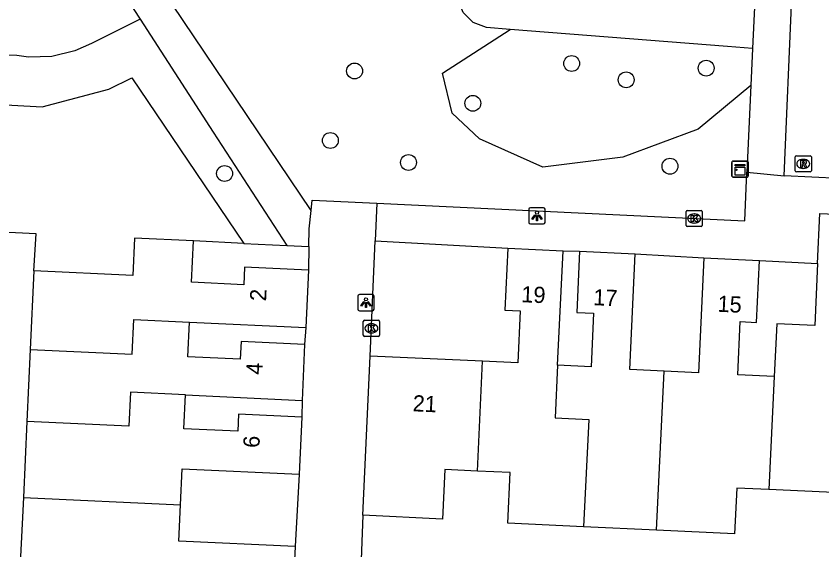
# Model space of a CAD drawing. Extents: x 162990 to 165007, y 383433 to 384336.
# Drawn here: x 164730.99 to 164780.7, y 383927.64 to 383960.55 of the extents above; entities that cross this region are included whole.
import ezdxf

# ---------------------------------------------------------------- set-up
doc = ezdxf.new("R2010")
doc.units = 0
for name, color, linetype in [('IMGEO_Boom', 7, 'Continuous'), ('IMGEO_Grasland_overig', 7, 'Continuous'), ('IMGEO_Groenvoorziening', 7, 'Continuous'), ('IMGEO_Kast', 7, 'Continuous'), ('IMGEO_Kolk', 7, 'Continuous'), ('IMGEO_Lichtpunt', 7, 'Continuous'), ('IMGEO_Pand', 7, 'Continuous'), ('IMGEO_Pand_nummerreeks', 7, 'Continuous'), ('IMGEO_Rioolput', 7, 'Continuous'), ('IMGEO_Voetpad_gesloten', 7, 'Continuous'), ('IMGEO_Voetpad_open', 7, 'Continuous')]:
    doc.layers.add(name, color=color, linetype=linetype)

msp = doc.modelspace()

# ---------------------------------------------------------------- linework, layer by layer
at = {"layer": 'IMGEO_Boom'}
for centre in [(164765.262, 383957.631), (164751.872, 383957.174), (164773.561, 383957.344), (164768.622, 383956.627), (164759.164, 383955.179), (164750.38, 383952.883), (164755.196, 383951.527), (164771.324, 383951.298), (164743.853, 383950.849)]:
    msp.add_circle(centre, 0.489, dxfattribs=at)
at = {"layer": 'IMGEO_Grasland_overig'}
for points in [[(164761.469, 383959.734), (164759.999, 383959.85), (164759.191, 383960.159), (164758.579, 383960.769), (164758.268, 383961.576), (164758.244, 383962.01), (164758.339, 383962.533), (164758.84, 383974.253), (164759.696, 383989.503), (164754.181, 383989.706), (164754.331, 383993.177), (164753.959, 383999.836), (164753.958, 384000), (164754.054, 384003.905), (164754.383, 384007.798), (164755.174, 384018.959)], [(164776.418, 383958.564), (164774.867, 383958.674), (164761.469, 383959.734)]]:
    msp.add_lwpolyline(points, dxfattribs=at)
at = {"layer": 'IMGEO_Groenvoorziening'}
for points in [[(164738.652, 383960.36), (164735.653, 383958.875), (164734.609, 383958.405), (164733.199, 383958.066), (164731.75, 383958.028), (164731.03, 383958.123), (164723.281, 383958.464)], [(164776.315, 383956.274), (164773.063, 383953.594), (164768.427, 383951.849), (164763.494, 383951.24), (164759.572, 383952.98), (164757.888, 383954.579), (164757.29, 383957.034), (164761.469, 383959.734)], [(164725.818, 383947.439), (164726.232, 383955.319), (164732.6, 383954.963), (164736.713, 383956.052), (164738.123, 383956.751), (164745.04, 383946.542)], [(164732.094, 383944.852), (164732.222, 383947.134), (164725.818, 383947.439)], [(164745.04, 383946.542), (164741.93, 383946.697)], [(164745.04, 383946.542), (164747.69, 383946.41)]]:
    msp.add_lwpolyline(points, dxfattribs=at)
at = {"layer": 'IMGEO_Kast'}
for p, q in [((164775.147, 383950.693), (164775.147, 383951.534)), ((164775.147, 383951.534), (164775.147, 383950.693)), ((164775.222, 383951.618), (164776.063, 383951.618)), ((164776.063, 383951.618), (164775.222, 383951.618)), ((164776.147, 383951.543), (164776.147, 383950.702)), ((164776.147, 383950.702), (164776.147, 383951.543)), ((164776.072, 383950.618), (164775.231, 383950.618)), ((164775.231, 383950.618), (164776.072, 383950.618))]:
    msp.add_line(p, q, dxfattribs=at)
for points in [[(164775.342, 383951.408), (164775.942, 383951.408), (164775.942, 383951.323), (164775.342, 383951.323), (164775.342, 383951.408)], [(164775.342, 383951.233), (164775.942, 383951.233), (164775.942, 383950.744), (164775.342, 383950.744), (164775.342, 383951.233)]]:
    msp.add_lwpolyline(points, dxfattribs=at)
msp.add_circle((164775.426, 383951.082), 0.0377, dxfattribs=at)
for centre, start, end in [((164775.225, 383951.54), 92.4484, 184.2845), ((164775.225, 383951.54), 92.4484, 184.2845), ((164776.069, 383951.54), 2.4484, 94.2845), ((164776.069, 383951.54), 2.4484, 94.2845), ((164775.225, 383950.696), 182.4484, 274.2845), ((164775.225, 383950.696), 182.4484, 274.2845), ((164776.069, 383950.696), 272.4484, 4.2845), ((164776.069, 383950.696), 272.4484, 4.2845)]:
    msp.add_arc(centre, 0.0779, start, end, dxfattribs=at)
at = {"layer": 'IMGEO_Kolk'}
for p, q in [((164772.321, 383947.648), (164772.321, 383948.5)), ((164772.396, 383948.574), (164773.248, 383948.574)), ((164773.322, 383948.5), (164773.322, 383947.648)), ((164772.809, 383948.354), (164772.834, 383948.354)), ((164773.248, 383947.574), (164772.396, 383947.574)), ((164772.832, 383947.794), (164772.807, 383947.794)), ((164752.41, 383940.875), (164752.41, 383941.727)), ((164752.485, 383941.801), (164753.337, 383941.801)), ((164752.898, 383941.581), (164752.923, 383941.581)), ((164753.411, 383941.727), (164753.411, 383940.875)), ((164752.921, 383941.021), (164752.896, 383941.021)), ((164753.337, 383940.801), (164752.485, 383940.801))]:
    msp.add_line(p, q, dxfattribs=at)
for points in [[(164772.321, 383947.648), (164772.321, 383948.5)], [(164772.396, 383948.574), (164773.248, 383948.574)], [(164773.322, 383948.5), (164773.322, 383947.648)], [(164772.642, 383948.274), (164772.765, 383948.274), (164772.765, 383948.123), (164772.895, 383948.274), (164773.059, 383948.274), (164772.913, 383948.123), (164773.066, 383947.874), (164772.914, 383947.874), (164772.829, 383948.038), (164772.765, 383947.971), (164772.765, 383947.874), (164772.642, 383947.874), (164772.642, 383948.274)], [(164773.248, 383947.574), (164772.396, 383947.574)], [(164752.41, 383940.875), (164752.41, 383941.727)], [(164752.485, 383941.801), (164753.337, 383941.801)], [(164752.731, 383941.501), (164752.854, 383941.501), (164752.854, 383941.35), (164752.984, 383941.501), (164753.148, 383941.501), (164753.002, 383941.35), (164753.155, 383941.101), (164753.003, 383941.101), (164752.918, 383941.265), (164752.854, 383941.198), (164752.854, 383941.101), (164752.731, 383941.101), (164752.731, 383941.501)], [(164753.411, 383941.727), (164753.411, 383940.875)], [(164753.337, 383940.801), (164752.485, 383940.801)]]:
    msp.add_lwpolyline(points, dxfattribs=at)
for centre, start, end in [((164772.398, 383948.498), 91.552, 178.448), ((164772.398, 383948.498), 91.552, 178.448), ((164773.246, 383948.498), 1.552, 88.448), ((164773.246, 383948.498), 1.552, 88.448), ((164772.398, 383947.65), 181.552, 268.448), ((164772.398, 383947.65), 181.552, 268.448), ((164773.246, 383947.65), 271.552, 358.448), ((164773.246, 383947.65), 271.552, 358.448), ((164752.487, 383941.725), 91.552, 178.448), ((164752.487, 383941.725), 91.552, 178.448), ((164753.335, 383941.725), 1.552, 88.448), ((164753.335, 383941.725), 1.552, 88.448), ((164752.487, 383940.877), 181.552, 268.448), ((164752.487, 383940.877), 181.552, 268.448), ((164753.335, 383940.877), 271.552, 358.448), ((164753.335, 383940.877), 271.552, 358.448)]:
    msp.add_arc(centre, 0.0765, start, end, dxfattribs=at)
for centre, major_axis, ratio, start_param, end_param in [((164772.808, 383948.074), (-0.387, 0.002), 0.722429, 4.712389, 7.853982), ((164772.833, 383948.074), (-0.39, 0.002), 0.717154, 1.570796, 4.712389), ((164752.897, 383941.301), (-0.387, 0.002), 0.722429, 4.712389, 7.853982), ((164752.922, 383941.301), (-0.39, 0.002), 0.717154, 1.570796, 4.712389)]:
    msp.add_ellipse(centre, major_axis=major_axis, ratio=ratio, start_param=start_param, end_param=end_param, dxfattribs=at)
at = {"layer": 'IMGEO_Lichtpunt'}
for p, q in [((164762.624, 383948.644), (164762.624, 383947.837)), ((164762.624, 383948.644), (164762.624, 383947.837)), ((164763.526, 383948.739), (164762.718, 383948.739)), ((164763.526, 383948.739), (164762.718, 383948.739)), ((164763.62, 383947.837), (164763.62, 383948.644)), ((164763.62, 383947.837), (164763.62, 383948.644)), ((164762.718, 383947.743), (164763.526, 383947.743)), ((164762.718, 383947.743), (164763.526, 383947.743)), ((164752.075, 383943.29), (164752.075, 383942.483)), ((164752.075, 383943.29), (164752.075, 383942.483)), ((164752.977, 383943.385), (164752.169, 383943.385)), ((164752.977, 383943.385), (164752.169, 383943.385)), ((164753.071, 383942.483), (164753.071, 383943.29)), ((164753.071, 383942.483), (164753.071, 383943.29)), ((164752.169, 383942.389), (164752.977, 383942.389)), ((164752.169, 383942.389), (164752.977, 383942.389))]:
    msp.add_line(p, q, dxfattribs=at)
for points in [[(164762.998, 383948.308), (164763.037, 383948.28), (164762.849, 383948.018), (164762.811, 383948.045), (164762.998, 383948.308)], [(164763.1, 383948.26), (164763.147, 383948.26), (164763.147, 383947.938), (164763.1, 383947.938), (164763.1, 383948.26)], [(164763.21, 383948.28), (164763.248, 383948.307), (164763.435, 383948.045), (164763.396, 383948.017), (164763.21, 383948.28)], [(164752.449, 383942.954), (164752.488, 383942.926), (164752.3, 383942.664), (164752.262, 383942.691), (164752.449, 383942.954)], [(164752.551, 383942.906), (164752.598, 383942.906), (164752.598, 383942.584), (164752.551, 383942.584), (164752.551, 383942.906)], [(164752.661, 383942.926), (164752.699, 383942.953), (164752.886, 383942.691), (164752.847, 383942.663), (164752.661, 383942.926)]]:
    msp.add_lwpolyline(points, dxfattribs=at)
for centre in [(164763.123, 383948.442), (164752.574, 383943.088)]:
    msp.add_circle(centre, 0.0994, dxfattribs=at)
for centre, start, end in [((164762.718, 383948.644), 90, 180), ((164762.718, 383948.644), 90, 180), ((164763.526, 383948.644), 0, 90), ((164763.526, 383948.644), 0, 90), ((164762.718, 383947.837), 180, 270), ((164762.718, 383947.837), 180, 270), ((164763.526, 383947.837), 270, 0), ((164763.526, 383947.837), 270, 360), ((164752.169, 383943.29), 90, 180), ((164752.169, 383943.29), 90, 180), ((164752.977, 383943.29), 0, 90), ((164752.977, 383943.29), 0, 90), ((164752.169, 383942.483), 180, 270), ((164752.169, 383942.483), 180, 270), ((164752.977, 383942.483), 270, 0), ((164752.977, 383942.483), 270, 360)]:
    msp.add_arc(centre, 0.0946, start, end, dxfattribs=at)
at = {"layer": 'IMGEO_Pand'}
for points in [[(164780.432, 383945.292), (164780.577, 383948.391), (164783.902, 383948.235)], [(164741.93, 383946.697), (164738.294, 383946.867), (164738.187, 383944.567), (164732.094, 383944.852)], [(164749.024, 383944.893), (164745.086, 383945.077), (164745.035, 383943.992), (164741.811, 383944.143), (164741.93, 383946.697)], [(164761.327, 383946.239), (164761.149, 383942.425), (164762.085, 383942.381), (164761.935, 383939.171), (164759.771, 383939.272)], [(164761.327, 383946.239), (164764.728, 383946.081)], [(164764.399, 383939.031), (164764.728, 383946.081)], [(164765.75, 383946.057), (164765.574, 383942.281), (164766.618, 383942.232), (164766.464, 383938.935), (164764.399, 383939.031)], [(164765.75, 383946.057), (164769.187, 383945.897)], [(164770.968, 383938.659), (164768.853, 383938.758), (164769.187, 383945.897)], [(164773.413, 383945.65), (164773.082, 383938.561), (164770.968, 383938.659)], [(164773.413, 383945.65), (164776.846, 383945.49)], [(164777.761, 383938.333), (164775.507, 383938.438), (164775.66, 383941.716), (164776.668, 383941.669), (164776.846, 383945.49)], [(164780.432, 383945.292), (164780.254, 383941.472), (164777.913, 383941.582), (164777.761, 383938.333)], [(164732.094, 383944.852), (164731.867, 383940.002)], [(164749.024, 383944.893), (164748.858, 383941.346)], [(164731.867, 383940.002), (164738.157, 383939.71), (164738.257, 383941.841), (164741.693, 383941.682)], [(164748.79, 383940.303), (164744.869, 383940.486), (164744.818, 383939.398), (164741.594, 383939.548), (164741.693, 383941.682)], [(164741.693, 383941.682), (164748.858, 383941.346)], [(164731.867, 383940.002), (164731.66, 383935.562)], [(164748.79, 383940.303), (164748.629, 383936.862)], [(164752.379, 383929.774), (164752.838, 383939.596)], [(164759.771, 383939.272), (164752.838, 383939.596)], [(164759.452, 383932.5), (164759.771, 383939.272)], [(164764.399, 383939.031), (164764.248, 383935.777), (164766.312, 383935.681), (164766.001, 383929.072)], [(164770.504, 383928.862), (164770.968, 383938.659)], [(164777.761, 383938.333), (164777.427, 383931.361)], [(164741.442, 383937.198), (164738.046, 383937.36), (164737.948, 383935.268), (164731.66, 383935.562)], [(164748.61, 383935.834), (164744.713, 383936.016), (164744.663, 383934.956), (164741.344, 383935.111), (164741.442, 383937.198)], [(164741.442, 383937.198), (164748.629, 383936.862)], [(164731.66, 383935.562), (164731.44, 383930.87)], [(164748.61, 383935.834), (164748.445, 383932.311)], [(164741.131, 383930.415), (164741.236, 383932.649), (164748.445, 383932.311)], [(164759.452, 383932.5), (164757.441, 383932.594), (164757.298, 383929.544), (164752.379, 383929.774)], [(164766.001, 383929.072), (164761.32, 383929.291), (164761.466, 383932.406), (164759.452, 383932.5)], [(164777.427, 383931.361), (164775.448, 383931.453), (164775.316, 383928.637), (164770.504, 383928.862)], [(164781.868, 383931.153), (164777.427, 383931.361)], [(164731.44, 383930.87), (164731.232, 383926.413), (164734.183, 383926.275), (164734.088, 383924.241)], [(164731.44, 383930.87), (164741.131, 383930.415)], [(164748.207, 383927.847), (164741.027, 383928.182), (164741.131, 383930.415)], [(164770.504, 383928.862), (164766.001, 383929.072)], [(164748.207, 383927.847), (164748.052, 383924.528)]]:
    msp.add_lwpolyline(points, dxfattribs=at)
at = {"layer": 'IMGEO_Rioolput'}
for p, q in [((164779.121, 383951.944), (164779.973, 383951.944)), ((164779.046, 383951.018), (164779.046, 383951.87)), ((164779.534, 383951.724), (164779.559, 383951.724)), ((164780.047, 383951.87), (164780.047, 383951.018)), ((164779.973, 383950.944), (164779.121, 383950.944)), ((164779.557, 383951.164), (164779.532, 383951.164))]:
    msp.add_line(p, q, dxfattribs=at)
for points in [[(164779.121, 383951.944), (164779.973, 383951.944)], [(164779.046, 383951.018), (164779.046, 383951.87)], [(164779.635, 383951.642), (164779.383, 383951.644), (164779.383, 383951.244)], [(164779.561, 383951.563), (164779.507, 383951.563), (164779.507, 383951.482)], [(164779.507, 383951.482), (164779.559, 383951.482)], [(164780.047, 383951.87), (164780.047, 383951.018)], [(164779.973, 383950.944), (164779.121, 383950.944)], [(164779.383, 383951.244), (164779.507, 383951.244), (164779.507, 383951.406), (164779.518, 383951.406)], [(164779.565, 383951.377), (164779.636, 383951.244), (164779.776, 383951.244), (164779.711, 383951.37)]]:
    msp.add_lwpolyline(points, dxfattribs=at)
for centre, radius, start, end in [((164779.123, 383951.868), 0.0765, 91.552, 178.448), ((164779.123, 383951.868), 0.0765, 91.552, 178.448), ((164779.971, 383951.868), 0.0765, 1.552, 88.448), ((164779.971, 383951.868), 0.0765, 1.552, 88.448), ((164779.543, 383951.671), 0.19, 274.7715, 282.9687), ((164779.567, 383951.467), 0.0964, 77.0061, 93.1865), ((164779.581, 383951.524), 0.0378, 276.6634, 79.6772), ((164779.634, 383951.532), 0.109, 350.3612, 89.416), ((164779.632, 383951.532), 0.112, 277.5842, 350.9817), ((164779.616, 383951.317), 0.108, 29.5134, 73.7905), ((164779.123, 383951.02), 0.0765, 181.552, 268.448), ((164779.123, 383951.02), 0.0765, 181.552, 268.448), ((164779.517, 383951.353), 0.0533, 26.0293, 88.6989), ((164779.971, 383951.02), 0.0765, 271.552, 358.448), ((164779.971, 383951.02), 0.0765, 271.552, 358.448)]:
    msp.add_arc(centre, radius, start, end, dxfattribs=at)
for centre, major_axis, ratio, start_param, end_param in [((164779.533, 383951.444), (-0.387, 0.002), 0.722429, 4.712389, 7.853982), ((164779.558, 383951.444), (-0.39, 0.002), 0.717154, 1.570796, 4.712389)]:
    msp.add_ellipse(centre, major_axis=major_axis, ratio=ratio, start_param=start_param, end_param=end_param, dxfattribs=at)
at = {"layer": 'IMGEO_Voetpad_gesloten'}
for points in [[(164749.193, 383948.576), (164738.673, 383964.214)], [(164736.534, 383963.619), (164738.652, 383960.36)], [(164738.652, 383960.36), (164743.153, 383953.394), (164747.69, 383946.41)], [(164749.054, 383946.342), (164749.077, 383947.434), (164749.193, 383948.576)], [(164747.69, 383946.41), (164749.054, 383946.342)]]:
    msp.add_lwpolyline(points, dxfattribs=at)
at = {"layer": 'IMGEO_Voetpad_open'}
for points in [[(164775.13, 383961.659), (164776.039, 383961.601), (164776.554, 383961.568), (164776.418, 383958.564)], [(164778.377, 383950.714), (164778.849, 383961.739)], [(164776.418, 383958.564), (164776.315, 383956.274)], [(164776.315, 383956.274), (164776.074, 383950.928)], [(164753.248, 383949.017), (164775.939, 383947.926), (164776.074, 383950.928)], [(164776.074, 383950.928), (164778.377, 383950.714)], [(164812.301, 383949.089), (164782.941, 383950.496), (164782.673, 383950.509), (164781.774, 383950.551), (164778.377, 383950.714)], [(164749.193, 383948.576), (164749.257, 383949.209), (164753.248, 383949.017)], [(164753.248, 383949.017), (164753.147, 383946.704)], [(164752.838, 383939.596), (164753.147, 383946.704)], [(164753.147, 383946.704), (164761.327, 383946.239)], [(164749.054, 383946.342), (164749.024, 383944.893)], [(164764.728, 383946.081), (164765.75, 383946.057)], [(164769.187, 383945.897), (164773.413, 383945.65)], [(164776.846, 383945.49), (164780.432, 383945.292)], [(164748.858, 383941.346), (164748.79, 383940.303)], [(164748.629, 383936.862), (164748.61, 383935.834)], [(164748.445, 383932.311), (164748.207, 383927.847)], [(164752.379, 383929.774), (164752.194, 383924.837), (164754.742, 383924.699), (164754.672, 383922.484)]]:
    msp.add_lwpolyline(points, dxfattribs=at)

# ---------------------------------------------------------------- texts
at = {"layer": 'IMGEO_Pand_nummerreeks'}
for s, rotation, p in [('2', 87.3205, (164746.411, 383942.961)), ('19', 357.3401, (164762.141, 383942.918)), ('17', 357.3347, (164766.582, 383942.735)), ('15', 357.3316, (164774.242, 383942.328)), ('4', 87.3212, (164746.18, 383938.426)), ('21', 357.3252, (164755.439, 383936.191)), ('6', 87.3185, (164745.998, 383933.916))]:
    msp.add_text(s, height=1, rotation=rotation, dxfattribs=at).set_placement(p)

doc.saveas('drawing.dxf')
